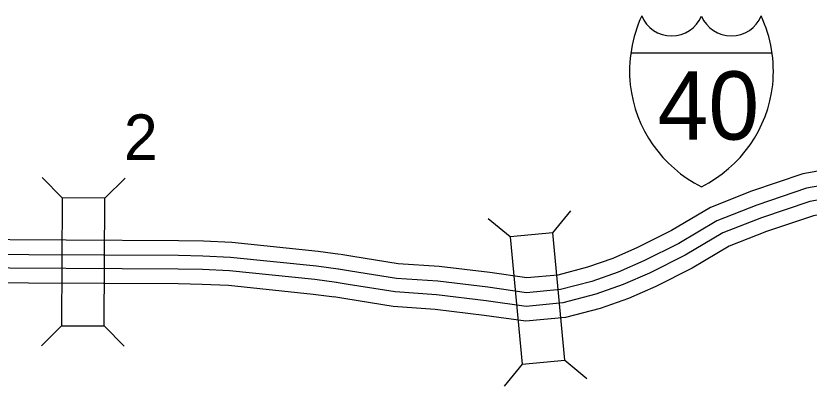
# Model space of a CAD drawing. Extents: x -939622 to -934245, y 1383184 to 1385301.
# Drawn here: x -936263.5 to -936241.42, y 1384659.97 to 1384670.28 of the extents above; entities that cross this region are included whole.
import ezdxf

# ---------------------------------------------------------------- set-up
doc = ezdxf.new("R2010")
doc.units = 0
for name, color, linetype in [('Level 19', 7, 'Continuous'), ('Level 20', 7, 'Continuous'), ('Level 23', 7, 'Continuous')]:
    doc.layers.add(name, color=color, linetype=linetype)

msp = doc.modelspace()

# ---------------------------------------------------------------- linework, layer by layer
at = {"layer": 'Level 19'}
for points in [[(-936234.299, 1384665.779), (-936235.476, 1384665.943), (-936236.866, 1384666.147), (-936238.013, 1384666.311), (-936238.964, 1384666.297), (-936239.807, 1384666.199), (-936240.604, 1384666.059), (-936241.595, 1384665.881), (-936243.017, 1384665.4), (-936244.167, 1384664.945), (-936245.247, 1384664.308), (-936246.196, 1384663.832), (-936246.885, 1384663.529), (-936247.589, 1384663.282), (-936248.413, 1384663.065), (-936249.276, 1384662.983), (-936250.303, 1384663.131), (-936251.715, 1384663.299), (-936252.855, 1384663.379), (-936254.119, 1384663.581), (-936254.45, 1384663.637)], [(-936234.278, 1384665.36), (-936235.534, 1384665.534), (-936236.925, 1384665.739), (-936238.039, 1384665.898), (-936238.938, 1384665.885), (-936239.747, 1384665.791), (-936240.532, 1384665.653), (-936241.492, 1384665.48), (-936242.875, 1384665.013), (-936243.986, 1384664.574), (-936245.049, 1384663.946), (-936246.02, 1384663.459), (-936246.733, 1384663.145), (-936247.469, 1384662.887), (-936248.34, 1384662.658), (-936249.286, 1384662.568), (-936250.357, 1384662.722), (-936251.754, 1384662.889), (-936252.902, 1384662.969), (-936254.185, 1384663.174), (-936254.518, 1384663.23)], [(-936234.269, 1384664.98), (-936235.587, 1384665.163), (-936236.979, 1384665.368), (-936238.063, 1384665.522), (-936238.913, 1384665.51), (-936239.693, 1384665.42), (-936240.466, 1384665.284), (-936241.398, 1384665.116), (-936242.746, 1384664.66), (-936243.821, 1384664.236), (-936244.869, 1384663.617), (-936245.86, 1384663.119), (-936246.595, 1384662.796), (-936247.359, 1384662.528), (-936248.274, 1384662.287), (-936249.295, 1384662.191), (-936250.406, 1384662.35), (-936251.789, 1384662.515), (-936252.945, 1384662.596), (-936254.246, 1384662.804), (-936254.58, 1384662.86)], [(-936234.222, 1384664.557), (-936235.646, 1384664.755), (-936237.038, 1384664.959), (-936238.089, 1384665.109), (-936238.887, 1384665.098), (-936239.634, 1384665.011), (-936240.394, 1384664.878), (-936241.295, 1384664.716), (-936242.604, 1384664.273), (-936243.639, 1384663.864), (-936244.672, 1384663.254), (-936245.685, 1384662.746), (-936246.444, 1384662.412), (-936247.238, 1384662.134), (-936248.202, 1384661.88), (-936249.305, 1384661.775), (-936250.459, 1384661.941), (-936251.828, 1384662.104), (-936252.992, 1384662.186), (-936254.313, 1384662.397), (-936254.648, 1384662.453)], [(-936254.473, 1384663.64), (-936255.084, 1384663.718), (-936257.491, 1384663.966), (-936258.277, 1384664.004), (-936258.969, 1384664.017), (-936265.233, 1384664.051), (-936270.063, 1384664.067)], [(-936254.525, 1384663.231), (-936255.132, 1384663.308), (-936257.522, 1384663.555), (-936258.29, 1384663.592), (-936258.974, 1384663.604), (-936265.235, 1384663.638), (-936270.064, 1384663.655)], [(-936254.573, 1384662.859), (-936255.175, 1384662.936), (-936257.55, 1384663.181), (-936258.303, 1384663.217), (-936258.978, 1384663.229), (-936265.236, 1384663.263), (-936270.066, 1384663.28)], [(-936254.625, 1384662.45), (-936255.222, 1384662.526), (-936257.581, 1384662.769), (-936258.317, 1384662.804), (-936258.983, 1384662.817), (-936265.238, 1384662.851), (-936270.067, 1384662.867)]]:
    msp.add_lwpolyline(points, dxfattribs=at)
at = {"layer": 'Level 20'}
for p, q in [((-936262.208, 1384665.216), (-936262.765, 1384665.779)), ((-936261.02, 1384665.21), (-936260.457, 1384665.767)), ((-936248.555, 1384664.239), (-936248.05, 1384664.849)), ((-936249.737, 1384664.127), (-936250.348, 1384664.632)), ((-936262.227, 1384661.652), (-936262.79, 1384661.095)), ((-936261.039, 1384661.646), (-936260.482, 1384661.083)), ((-936249.401, 1384660.579), (-936249.906, 1384659.969)), ((-936248.219, 1384660.691), (-936247.608, 1384660.186))]:
    msp.add_line(p, q, dxfattribs=at)
for points in [[(-936262.208, 1384665.216), (-936262.227, 1384661.652), (-936261.039, 1384661.646), (-936261.02, 1384665.21)], [(-936249.737, 1384664.127), (-936249.401, 1384660.579), (-936248.219, 1384660.691), (-936248.555, 1384664.239)]]:
    msp.add_lwpolyline(points, close=True, dxfattribs=at)
at = {"layer": 'Level 23'}
msp.add_line((-936246.381, 1384669.25), (-936242.448, 1384669.25), dxfattribs=at)
for centre, radius, start, end in [((-936242.726, 1384668.738), 3.69, 155.2204, 185.7928), ((-936245.244, 1384670.624), 0.899, 202.1459, 337.3414), ((-936243.585, 1384670.624), 0.899, 202.6586, 337.8541), ((-936246.103, 1384668.738), 3.69, 354.2072, 24.7796), ((-936242.794, 1384668.769), 3.626, 186.3923, 243.4571), ((-936246.035, 1384668.769), 3.626, 296.5429, 353.6077)]:
    msp.add_arc(centre, radius, start, end, dxfattribs=at)

# ---------------------------------------------------------------- texts
at = {"layer": 'Level 20'}
msp.add_text('2', height=1.267, dxfattribs=at).set_placement((-936260.493, 1384666.273))
at = {"layer": 'Level 23'}
msp.add_text('40', height=1.9008, dxfattribs=at).set_placement((-936245.636, 1384666.837))

doc.saveas('drawing.dxf')
